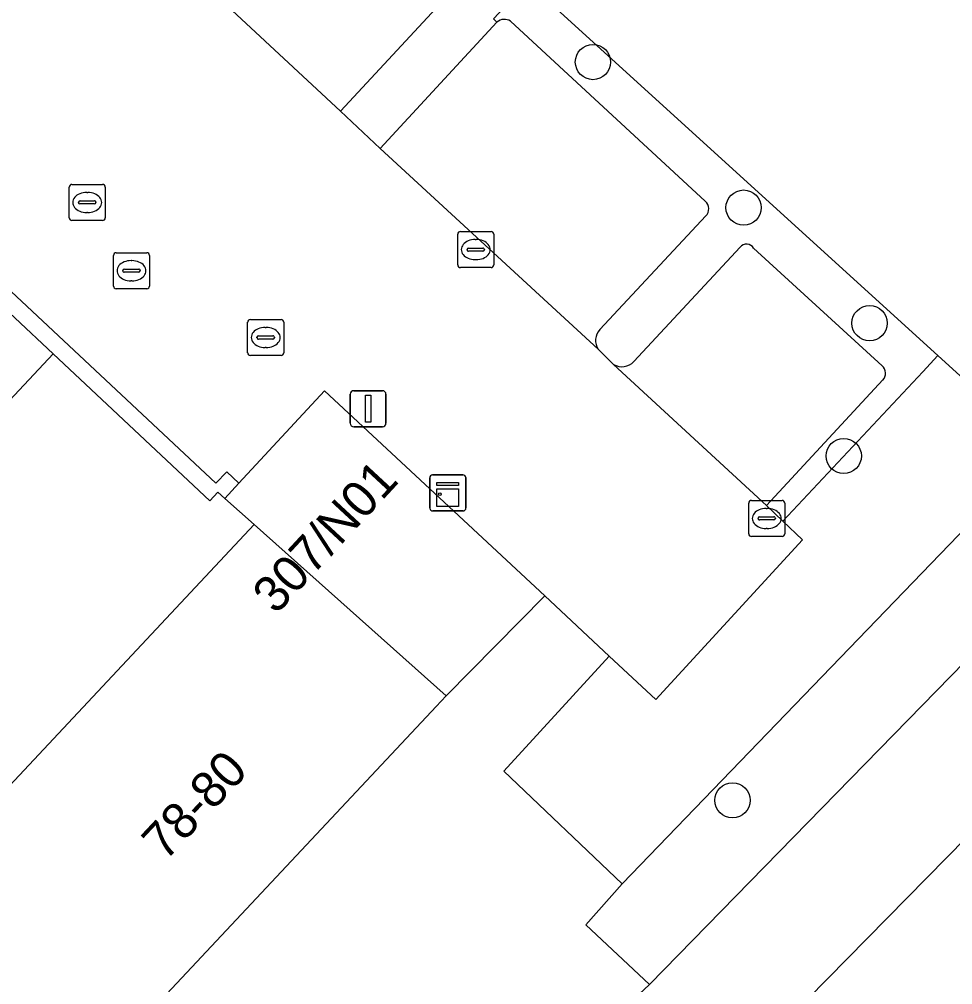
# Model space of a CAD drawing. Extents: x 159039 to 160102, y 381214 to 382524.
# Drawn here: x 159530.64 to 159556.53, y 381607.32 to 381634.09 of the extents above; entities that cross this region are included whole.
import ezdxf

# ---------------------------------------------------------------- set-up
doc = ezdxf.new("R2010")
doc.units = 0
for name, color, linetype in [('IMGEO_Berm_groen', 7, 'Continuous'), ('IMGEO_Boom', 7, 'Continuous'), ('IMGEO_Groenvoorziening', 7, 'Continuous'), ('IMGEO_Haag', 7, 'Continuous'), ('IMGEO_Kast', 7, 'Continuous'), ('IMGEO_Kolk', 7, 'Continuous'), ('IMGEO_Lichtmast', 7, 'Continuous'), ('IMGEO_Pand', 7, 'Continuous'), ('IMGEO_Pand_nummerreeks', 7, 'Continuous'), ('IMGEO_Parkeervlak_open', 7, 'Continuous'), ('IMGEO_Rijbaan_lokaal_open', 7, 'Continuous'), ('IMGEO_Rioolput', 7, 'Continuous'), ('IMGEO_Voetpad_open', 7, 'Continuous')]:
    doc.layers.add(name, color=color, linetype=linetype)

msp = doc.modelspace()

# ---------------------------------------------------------------- linework, layer by layer
at = {"layer": 'IMGEO_Berm_groen'}
msp.add_lwpolyline([(159590.872, 381642.92), (159589.015, 381644.721), (159585.499, 381640.939), (159577.744, 381632.901), (159575.665, 381630.746), (159569.368, 381624.177), (159558.565, 381613.085), (159548.645, 381602.999), (159545.161, 381599.355), (159543.018, 381597.584), (159541.982, 381596.459), (159544.509, 381594.138), (159551.154, 381600.241), (159553.852, 381602.863), (159558.941, 381607.909), (159565.184, 381614.452), (159576.437, 381626.443)], dxfattribs=at)
at = {"layer": 'IMGEO_Boom'}
for centre in [(159546.548, 381632.901), (159550.726, 381628.864), (159554.22, 381625.66), (159553.504, 381621.978), (159550.419, 381612.431)]:
    msp.add_circle(centre, 0.489, dxfattribs=at)
at = {"layer": 'IMGEO_Groenvoorziening'}
for points in [[(159580.963, 381663.437), (159580.655, 381663.109), (159580.346, 381662.782), (159580.038, 381662.454), (159579.729, 381662.127), (159587.972, 381654.486), (159558.259, 381622.813), (159556.116, 381624.762), (159555.693, 381624.308), (159551.81, 381620.174), (159552.36, 381619.654), (159548.295, 381615.229), (159546.996, 381616.431), (159544.08, 381613.241), (159547.363, 381610.113), (159589.438, 381653.741), (159589.75, 381654.065), (159590.063, 381654.389), (159590.375, 381654.713), (159589.216, 381655.787)], [(159587.972, 381654.486), (159579.729, 381662.127), (159575.6, 381657.744), (159578.112, 381655.419), (159571.654, 381648.503), (159571.369, 381648.793), (159570.528, 381647.911), (159570.836, 381647.627), (159565.241, 381641.635), (159557.51, 381648.9), (159544.735, 381635.116), (159556.116, 381624.762), (159558.259, 381622.813)], [(159590.375, 381654.713), (159590.063, 381654.389), (159589.75, 381654.065), (159589.438, 381653.741), (159547.363, 381610.113), (159546.355, 381608.976), (159548.119, 381607.324), (159554.495, 381613.846), (159573.041, 381632.819), (159575.361, 381635.134), (159583.355, 381643.112), (159592.39, 381652.845)]]:
    msp.add_lwpolyline(points, close=True, dxfattribs=at)
for points in [[(159554.586, 381624.085), (159551.357, 381620.602), (159551.81, 381620.174), (159555.693, 381624.308), (159556.116, 381624.762), (159544.735, 381635.116), (159544.356, 381634.707), (159543.791, 381634.097), (159543.885, 381634.007)], [(159544.262, 381634.032), (159549.663, 381629.043)], [(159549.678, 381628.633), (159546.736, 381625.482)], [(159547.682, 381624.6), (159550.627, 381627.767)], [(159551.004, 381627.739), (159554.571, 381624.48)], [(159546.69, 381624.937), (159546.928, 381624.704), (159547.118, 381624.518)]]:
    msp.add_lwpolyline(points, dxfattribs=at)
for centre, radius, start, end in [((159544.09, 381633.772), 0.312, 56.5491, 131.0387), ((159549.48, 381628.831), 0.28, 314.9291, 49.2614), ((159550.806, 381627.625), 0.228, 29.8576, 141.6472), ((159547.076, 381625.179), 0.455, 138.2482, 212.1027), ((159547.351, 381624.894), 0.442, 238.1417, 318.4028), ((159554.393, 381624.275), 0.271, 315.3533, 48.9962)]:
    msp.add_arc(centre, radius, start, end, dxfattribs=at)
at = {"layer": 'IMGEO_Haag'}
msp.add_lwpolyline([(159580.963, 381663.437), (159580.655, 381663.109), (159580.346, 381662.782), (159580.038, 381662.454), (159579.729, 381662.127), (159587.972, 381654.486), (159558.259, 381622.813), (159556.116, 381624.762), (159555.693, 381624.308), (159551.81, 381620.174), (159552.36, 381619.654), (159548.295, 381615.229), (159546.996, 381616.431), (159544.08, 381613.241), (159547.363, 381610.113), (159589.438, 381653.741), (159589.75, 381654.065), (159590.063, 381654.389), (159590.375, 381654.713), (159589.216, 381655.787)], close=True, dxfattribs=at)
for points in [[(159554.586, 381624.085), (159551.357, 381620.602), (159551.81, 381620.174), (159555.693, 381624.308), (159556.116, 381624.762), (159544.735, 381635.116), (159544.356, 381634.707), (159543.791, 381634.097), (159543.885, 381634.007)], [(159544.262, 381634.032), (159549.663, 381629.043)], [(159549.678, 381628.633), (159546.736, 381625.482)], [(159547.682, 381624.6), (159550.627, 381627.767)], [(159551.004, 381627.739), (159554.571, 381624.48)], [(159546.69, 381624.937), (159546.928, 381624.704), (159547.118, 381624.518)]]:
    msp.add_lwpolyline(points, dxfattribs=at)
for centre, radius, start, end in [((159544.09, 381633.772), 0.312, 56.5491, 131.0387), ((159549.48, 381628.831), 0.28, 314.9291, 49.2614), ((159550.806, 381627.625), 0.228, 29.8576, 141.6472), ((159547.076, 381625.179), 0.455, 138.2482, 212.1027), ((159547.351, 381624.894), 0.442, 238.1417, 318.4028), ((159554.393, 381624.275), 0.271, 315.3533, 48.9962)]:
    msp.add_arc(centre, radius, start, end, dxfattribs=at)
at = {"layer": 'IMGEO_Kast'}
for p, q in [((159542.024, 381620.529), (159542.024, 381621.37)), ((159542.024, 381621.37), (159542.024, 381620.529)), ((159542.099, 381621.454), (159542.94, 381621.454)), ((159542.94, 381621.454), (159542.099, 381621.454)), ((159543.024, 381621.379), (159543.024, 381620.538)), ((159543.024, 381620.538), (159543.024, 381621.379)), ((159542.949, 381620.454), (159542.108, 381620.454)), ((159542.108, 381620.454), (159542.949, 381620.454))]:
    msp.add_line(p, q, dxfattribs=at)
for points in [[(159542.219, 381621.244), (159542.819, 381621.244), (159542.819, 381621.159), (159542.219, 381621.159), (159542.219, 381621.244)], [(159542.219, 381621.069), (159542.819, 381621.069), (159542.819, 381620.58), (159542.219, 381620.58), (159542.219, 381621.069)]]:
    msp.add_lwpolyline(points, dxfattribs=at)
msp.add_circle((159542.303, 381620.918), 0.0377, dxfattribs=at)
for centre, start, end in [((159542.102, 381621.376), 92.4484, 184.2845), ((159542.102, 381621.376), 92.4484, 184.2845), ((159542.946, 381621.376), 2.4484, 94.2845), ((159542.946, 381621.376), 2.4484, 94.2845), ((159542.102, 381620.532), 182.4484, 274.2845), ((159542.102, 381620.532), 182.4484, 274.2845), ((159542.946, 381620.532), 272.4484, 4.2845), ((159542.946, 381620.532), 272.4484, 4.2845)]:
    msp.add_arc(centre, 0.0779, start, end, dxfattribs=at)
at = {"layer": 'IMGEO_Kolk'}
for p, q in [((159542.796, 381627.275), (159542.796, 381628.127)), ((159542.871, 381628.201), (159543.723, 381628.201)), ((159543.797, 381628.127), (159543.797, 381627.275)), ((159543.098, 381627.744), (159543.496, 381627.744)), ((159543.284, 381627.981), (159543.309, 381627.981)), ((159543.055, 381627.695), (159543.055, 381627.707)), ((159543.493, 381627.658), (159543.095, 381627.658)), ((159543.539, 381627.707), (159543.539, 381627.695)), ((159543.307, 381627.421), (159543.282, 381627.421)), ((159543.723, 381627.201), (159542.871, 381627.201)), ((159550.867, 381619.82), (159550.867, 381620.672)), ((159550.942, 381620.746), (159551.794, 381620.746)), ((159551.355, 381620.526), (159551.38, 381620.526)), ((159551.868, 381620.672), (159551.868, 381619.82)), ((159551.126, 381620.24), (159551.126, 381620.252)), ((159551.169, 381620.289), (159551.567, 381620.289)), ((159551.61, 381620.252), (159551.61, 381620.24)), ((159551.564, 381620.203), (159551.166, 381620.203)), ((159551.794, 381619.746), (159550.942, 381619.746)), ((159551.378, 381619.966), (159551.353, 381619.966))]:
    msp.add_line(p, q, dxfattribs=at)
for points in [[(159542.796, 381627.275), (159542.796, 381628.127)], [(159542.871, 381628.201), (159543.723, 381628.201)], [(159543.797, 381628.127), (159543.797, 381627.275)], [(159543.723, 381627.201), (159542.871, 381627.201)], [(159550.867, 381619.82), (159550.867, 381620.672)], [(159550.942, 381620.746), (159551.794, 381620.746)], [(159551.868, 381620.672), (159551.868, 381619.82)], [(159551.794, 381619.746), (159550.942, 381619.746)]]:
    msp.add_lwpolyline(points, dxfattribs=at)
for centre, radius, start, end in [((159542.873, 381628.125), 0.0765, 91.552, 178.448), ((159542.873, 381628.125), 0.0765, 91.552, 178.448), ((159543.721, 381628.125), 0.0765, 1.552, 88.448), ((159543.721, 381628.125), 0.0765, 1.552, 88.448), ((159543.095, 381627.704), 0.0403, 85.8775, 175.7526), ((159543.5, 381627.706), 0.0386, 1.7309, 96.639), ((159543.092, 381627.694), 0.0366, 178.938, 274.7102), ((159543.496, 381627.701), 0.043, 264.8664, 352.4533), ((159542.873, 381627.277), 0.0765, 181.552, 268.448), ((159542.873, 381627.277), 0.0765, 181.552, 268.448), ((159543.721, 381627.277), 0.0765, 271.552, 358.448), ((159543.721, 381627.277), 0.0765, 271.552, 358.448), ((159550.944, 381620.67), 0.0765, 91.552, 178.448), ((159550.944, 381620.67), 0.0765, 91.552, 178.448), ((159551.792, 381620.67), 0.0765, 1.552, 88.448), ((159551.792, 381620.67), 0.0765, 1.552, 88.448), ((159551.166, 381620.249), 0.0403, 85.8775, 175.7526), ((159551.571, 381620.251), 0.0386, 1.7309, 96.639), ((159551.163, 381620.239), 0.0366, 178.938, 274.7102), ((159551.567, 381620.246), 0.043, 264.8664, 352.4533), ((159550.944, 381619.822), 0.0765, 181.552, 268.448), ((159550.944, 381619.822), 0.0765, 181.552, 268.448), ((159551.792, 381619.822), 0.0765, 271.552, 358.448), ((159551.792, 381619.822), 0.0765, 271.552, 358.448)]:
    msp.add_arc(centre, radius, start, end, dxfattribs=at)
for centre, major_axis, ratio, start_param, end_param in [((159543.283, 381627.701), (-0.387, 0.002), 0.722429, 4.712389, 7.853982), ((159543.308, 381627.701), (-0.39, 0.002), 0.717154, 1.570796, 4.712389), ((159551.354, 381620.246), (-0.387, 0.002), 0.722429, 4.712389, 7.853982), ((159551.379, 381620.246), (-0.39, 0.002), 0.717154, 1.570796, 4.712389)]:
    msp.add_ellipse(centre, major_axis=major_axis, ratio=ratio, start_param=start_param, end_param=end_param, dxfattribs=at)
at = {"layer": 'IMGEO_Lichtmast'}
for p, q in [((159539.917, 381623.788), (159540.707, 381623.788)), ((159540.707, 381623.788), (159539.917, 381623.788)), ((159539.817, 381622.888), (159539.817, 381623.688)), ((159539.817, 381623.688), (159539.817, 381622.888)), ((159540.807, 381623.688), (159540.807, 381622.888)), ((159540.807, 381622.888), (159540.807, 381623.688)), ((159540.707, 381622.788), (159539.917, 381622.788)), ((159539.917, 381622.788), (159540.707, 381622.788))]:
    msp.add_line(p, q, dxfattribs=at)
msp.add_lwpolyline([(159540.237, 381623.663), (159540.387, 381623.663), (159540.387, 381622.913), (159540.237, 381622.913), (159540.237, 381623.663)], dxfattribs=at)
for centre, start, end in [((159539.917, 381623.688), 90, 180), ((159539.917, 381623.688), 90, 180), ((159540.707, 381623.688), 0, 90), ((159540.707, 381623.688), 360, 90), ((159539.917, 381622.888), 180, 270), ((159539.917, 381622.888), 180, 270), ((159540.707, 381622.888), 270, 0), ((159540.707, 381622.888), 270, 0)]:
    msp.add_arc(centre, 0.1, start, end, dxfattribs=at)
at = {"layer": 'IMGEO_Pand'}
for points in [[(159518.65, 381611.007), (159531.579, 381624.81), (159526.253, 381629.802), (159513.321, 381615.996)], [(159537.15, 381620.079), (159536.341, 381620.801), (159536.144, 381620.977), (159535.924, 381620.737), (159531.579, 381624.81), (159518.65, 381611.007), (159523.98, 381606.018)], [(159537.15, 381620.079), (159542.475, 381615.328), (159545.216, 381618.097), (159539.099, 381623.786), (159536.728, 381621.22), (159536.341, 381620.801)], [(159537.15, 381620.079), (159523.98, 381606.018), (159529.176, 381601.153), (159542.198, 381615.033), (159542.475, 381615.328)]]:
    msp.add_lwpolyline(points, close=True, dxfattribs=at)
at = {"layer": 'IMGEO_Parkeervlak_open'}
for points in [[(159535.162, 381642.132), (159531.955, 381638.602), (159539.546, 381631.543), (159542.797, 381635.05)], [(159543.885, 381634.007), (159540.645, 381630.508), (159546.69, 381624.937)], [(159549.663, 381629.043), (159544.262, 381634.032)], [(159546.736, 381625.482), (159549.678, 381628.633)], [(159550.627, 381627.767), (159547.682, 381624.6)], [(159554.571, 381624.48), (159551.004, 381627.739)], [(159547.118, 381624.518), (159551.357, 381620.602), (159554.586, 381624.085)]]:
    msp.add_lwpolyline(points, dxfattribs=at)
for centre, radius, start, end in [((159544.09, 381633.772), 0.312, 56.5491, 131.0387), ((159549.48, 381628.831), 0.28, 314.9291, 49.2614), ((159550.806, 381627.625), 0.228, 29.8576, 141.6472), ((159547.076, 381625.179), 0.455, 138.2482, 212.1027), ((159547.351, 381624.894), 0.442, 238.1417, 318.4028), ((159554.393, 381624.275), 0.271, 315.3533, 48.9962)]:
    msp.add_arc(centre, radius, start, end, dxfattribs=at)
at = {"layer": 'IMGEO_Rijbaan_lokaal_open'}
msp.add_lwpolyline([(159520.549, 381641.574), (159518.283, 381643.698), (159503.53, 381657.53), (159500.888, 381654.179), (159505.22, 381650.124), (159536.088, 381621.223), (159536.396, 381621.54), (159536.728, 381621.22), (159539.099, 381623.786), (159545.216, 381618.097), (159546.996, 381616.431), (159548.295, 381615.229), (159552.36, 381619.654), (159551.81, 381620.174), (159551.357, 381620.602), (159547.118, 381624.518), (159546.928, 381624.704), (159546.69, 381624.937), (159540.645, 381630.508), (159539.546, 381631.543), (159531.955, 381638.602)], dxfattribs=at)
at = {"layer": 'IMGEO_Rioolput'}
for p, q in [((159532.021, 381628.582), (159532.021, 381629.434)), ((159532.096, 381629.508), (159532.948, 381629.508)), ((159533.022, 381629.434), (159533.022, 381628.582)), ((159532.509, 381629.288), (159532.534, 381629.288)), ((159532.28, 381629.002), (159532.28, 381629.014)), ((159532.718, 381628.965), (159532.32, 381628.965)), ((159532.323, 381629.051), (159532.721, 381629.051)), ((159532.764, 381629.014), (159532.764, 381629.002)), ((159532.532, 381628.728), (159532.507, 381628.728)), ((159532.948, 381628.508), (159532.096, 381628.508)), ((159533.249, 381626.688), (159533.249, 381627.54)), ((159533.324, 381627.614), (159534.176, 381627.614)), ((159534.25, 381627.54), (159534.25, 381626.688)), ((159533.737, 381627.394), (159533.762, 381627.394)), ((159533.508, 381627.108), (159533.508, 381627.12)), ((159533.946, 381627.071), (159533.548, 381627.071)), ((159533.551, 381627.157), (159533.949, 381627.157)), ((159533.992, 381627.12), (159533.992, 381627.108)), ((159533.76, 381626.834), (159533.735, 381626.834)), ((159534.176, 381626.614), (159533.324, 381626.614)), ((159536.971, 381624.837), (159536.971, 381625.689)), ((159537.046, 381625.763), (159537.898, 381625.763)), ((159537.972, 381625.689), (159537.972, 381624.837)), ((159537.459, 381625.543), (159537.484, 381625.543)), ((159537.23, 381625.257), (159537.23, 381625.269)), ((159537.668, 381625.22), (159537.27, 381625.22)), ((159537.273, 381625.306), (159537.671, 381625.306)), ((159537.714, 381625.269), (159537.714, 381625.257)), ((159537.482, 381624.983), (159537.457, 381624.983)), ((159537.898, 381624.763), (159537.046, 381624.763))]:
    msp.add_line(p, q, dxfattribs=at)
for points in [[(159532.021, 381628.582), (159532.021, 381629.434)], [(159532.096, 381629.508), (159532.948, 381629.508)], [(159533.022, 381629.434), (159533.022, 381628.582)], [(159532.948, 381628.508), (159532.096, 381628.508)], [(159533.249, 381626.688), (159533.249, 381627.54)], [(159533.324, 381627.614), (159534.176, 381627.614)], [(159534.25, 381627.54), (159534.25, 381626.688)], [(159534.176, 381626.614), (159533.324, 381626.614)], [(159536.971, 381624.837), (159536.971, 381625.689)], [(159537.046, 381625.763), (159537.898, 381625.763)], [(159537.972, 381625.689), (159537.972, 381624.837)], [(159537.898, 381624.763), (159537.046, 381624.763)]]:
    msp.add_lwpolyline(points, dxfattribs=at)
for centre, radius, start, end in [((159532.098, 381629.432), 0.0765, 91.552, 178.448), ((159532.098, 381629.432), 0.0765, 91.552, 178.448), ((159532.946, 381629.432), 0.0765, 1.552, 88.448), ((159532.946, 381629.432), 0.0765, 1.552, 88.448), ((159532.32, 381629.011), 0.0403, 85.8775, 175.7526), ((159532.317, 381629.001), 0.0366, 178.938, 274.7102), ((159532.721, 381629.008), 0.043, 264.8664, 352.4533), ((159532.725, 381629.013), 0.0386, 1.7309, 96.639), ((159532.098, 381628.584), 0.0765, 181.552, 268.448), ((159532.098, 381628.584), 0.0765, 181.552, 268.448), ((159532.946, 381628.584), 0.0765, 271.552, 358.448), ((159532.946, 381628.584), 0.0765, 271.552, 358.448), ((159533.326, 381627.538), 0.0765, 91.552, 178.448), ((159533.326, 381627.538), 0.0765, 91.552, 178.448), ((159534.174, 381627.538), 0.0765, 1.552, 88.448), ((159534.174, 381627.538), 0.0765, 1.552, 88.448), ((159533.548, 381627.117), 0.0403, 85.8775, 175.7526), ((159533.545, 381627.107), 0.0366, 178.938, 274.7102), ((159533.949, 381627.114), 0.043, 264.8664, 352.4533), ((159533.953, 381627.119), 0.0386, 1.7309, 96.639), ((159533.326, 381626.69), 0.0765, 181.552, 268.448), ((159533.326, 381626.69), 0.0765, 181.552, 268.448), ((159534.174, 381626.69), 0.0765, 271.552, 358.448), ((159534.174, 381626.69), 0.0765, 271.552, 358.448), ((159537.048, 381625.687), 0.0765, 91.552, 178.448), ((159537.048, 381625.687), 0.0765, 91.552, 178.448), ((159537.896, 381625.687), 0.0765, 1.552, 88.448), ((159537.896, 381625.687), 0.0765, 1.552, 88.448), ((159537.27, 381625.266), 0.0403, 85.8775, 175.7526), ((159537.267, 381625.256), 0.0366, 178.938, 274.7102), ((159537.671, 381625.263), 0.043, 264.8664, 352.4533), ((159537.675, 381625.268), 0.0386, 1.7309, 96.639), ((159537.048, 381624.839), 0.0765, 181.552, 268.448), ((159537.048, 381624.839), 0.0765, 181.552, 268.448), ((159537.896, 381624.839), 0.0765, 271.552, 358.448), ((159537.896, 381624.839), 0.0765, 271.552, 358.448)]:
    msp.add_arc(centre, radius, start, end, dxfattribs=at)
for centre, major_axis, ratio, start_param, end_param in [((159532.508, 381629.008), (-0.387, 0.002), 0.722429, 4.712389, 7.853982), ((159532.533, 381629.008), (-0.39, 0.002), 0.717154, 1.570796, 4.712389), ((159533.736, 381627.114), (-0.387, 0.002), 0.722429, 4.712389, 7.853982), ((159533.761, 381627.114), (-0.39, 0.002), 0.717154, 1.570796, 4.712389), ((159537.458, 381625.263), (-0.387, 0.002), 0.722429, 4.712389, 7.853982), ((159537.483, 381625.263), (-0.39, 0.002), 0.717154, 1.570796, 4.712389)]:
    msp.add_ellipse(centre, major_axis=major_axis, ratio=ratio, start_param=start_param, end_param=end_param, dxfattribs=at)
at = {"layer": 'IMGEO_Voetpad_open'}
msp.add_lwpolyline([(159505.22, 381650.124), (159504.92, 381649.798), (159510.274, 381644.779), (159515.6, 381639.787), (159520.926, 381634.794), (159526.253, 381629.802), (159531.579, 381624.81), (159535.924, 381620.737), (159536.144, 381620.977), (159536.341, 381620.801), (159536.728, 381621.22), (159536.396, 381621.54), (159536.088, 381621.223)], close=True, dxfattribs=at)
for points in [[(159541.295, 381603.687), (159543.998, 381606.571), (159544.427, 381607.028), (159546.113, 381605.448), (159548.119, 381607.324), (159546.355, 381608.976), (159547.363, 381610.113), (159544.08, 381613.241), (159546.996, 381616.431), (159545.216, 381618.097), (159542.475, 381615.328), (159542.198, 381615.033), (159529.176, 381601.153), (159523.98, 381606.018), (159518.65, 381611.007), (159513.321, 381615.996), (159507.992, 381620.984), (159502.663, 381625.973), (159500, 381628.466), (159497.333, 381630.962), (159491.8, 381635.765)], [(159542.797, 381635.05), (159539.546, 381631.543), (159540.645, 381630.508), (159543.885, 381634.007), (159543.791, 381634.097)], [(159573.041, 381632.819), (159554.495, 381613.846), (159548.119, 381607.324), (159546.113, 381605.448), (159545.685, 381604.991), (159542.98, 381602.104), (159539.905, 381598.822), (159541.982, 381596.459), (159543.018, 381597.584), (159545.161, 381599.355), (159548.645, 381602.999), (159558.565, 381613.085), (159569.368, 381624.177), (159575.665, 381630.746)]]:
    msp.add_lwpolyline(points, dxfattribs=at)

# ---------------------------------------------------------------- texts
at = {"layer": 'IMGEO_Pand_nummerreeks'}
for s, rotation, p in [('307/N01', 47.1747, (159537.758, 381617.558)), ('78-80', 46.8604, (159534.685, 381610.718))]:
    msp.add_text(s, height=1, rotation=rotation, dxfattribs=at).set_placement(p)

doc.saveas('drawing.dxf')
